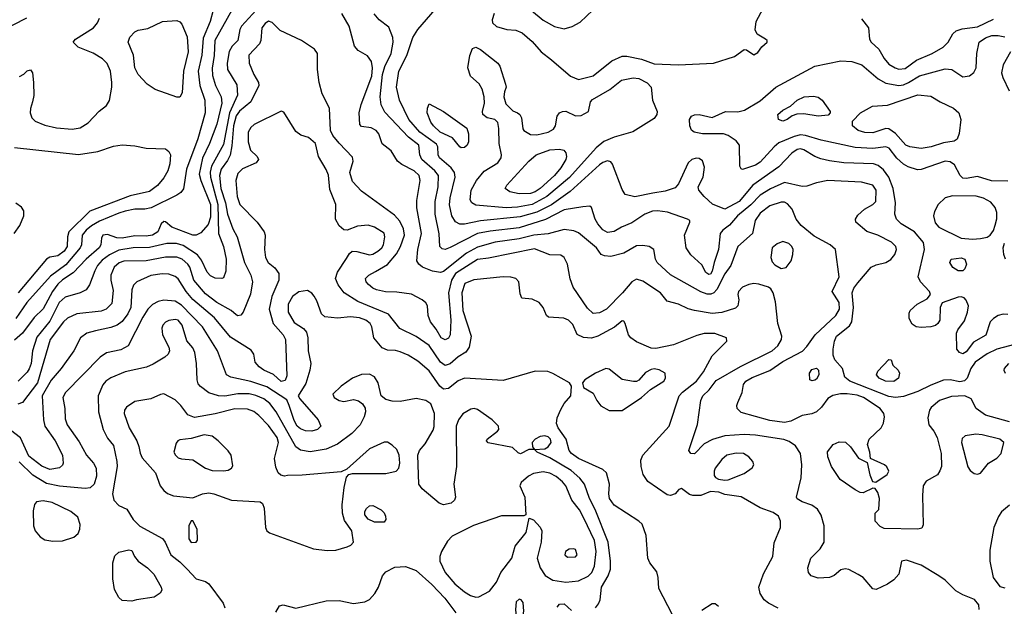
# Model space of a CAD drawing. Extents: x 1173029 to 1307123, y 522559 to 678521.
# Tile 475 of 623: x 1221448 to 1227572, y 623585 to 627236. Entities that reach past the tile are written whole.
import ezdxf

# ---------------------------------------------------------------- set-up
doc = ezdxf.new("R2010")
doc.units = 0

msp = doc.modelspace()

# ---------------------------------------------------------------- linework, layer by layer
at = {"layer": '0CON10XD'}
for points in [[(1227595, 625401.8), (1227565, 625402.9), (1227535, 625393.6), (1227504.7, 625375.3), (1227485, 625354.2), (1227457.7, 625272.3), (1227380.8, 625229.2), (1227335, 625169.1), (1227315, 625157.1), (1227293.1, 625165), (1227276.5, 625185), (1227275.5, 625284.5), (1227283.7, 625306.3), (1227325, 625361.2), (1227343.9, 625415), (1227349.2, 625455), (1227335, 625490.8), (1227323.6, 625503.6), (1227305, 625510.6), (1227285, 625508.9), (1227185.6, 625474.4), (1227172.9, 625445), (1227170.8, 625365), (1227160, 625345), (1227145, 625333.1), (1227115.4, 625324.6), (1227055, 625320), (1227024.5, 625324.5), (1227000.3, 625340.3), (1226981.2, 625375), (1226980.5, 625409.5), (1226986.2, 625425), (1227031.2, 625465), (1227092.4, 625497.6), (1227112.5, 625525), (1227107.1, 625545), (1227050.6, 625605), (1227036.9, 625635), (1227075.4, 625805), (1227069.4, 625849.4), (1227014.6, 625914.6), (1226931.9, 625965), (1226902.5, 625995), (1226892.5, 626025), (1226895.4, 626095), (1226880.8, 626185), (1226854.7, 626255), (1226821.4, 626301.4), (1226787.6, 626327.6), (1226757.9, 626337.9), (1226575, 626345.3), (1226485, 626356.9), (1226430.6, 626370.6), (1226393.6, 626383.6), (1226325, 626426.6), (1226305, 626431.6), (1226285, 626428.4), (1226251.8, 626405), (1226170.4, 626319.6), (1226008.8, 626205), (1225923.3, 626105), (1225835, 626055.9), (1225757.3, 626087.3), (1225704.7, 626134.7), (1225672.5, 626175), (1225668.6, 626195), (1225699.6, 626255), (1225707.6, 626317.6), (1225695, 626358), (1225675, 626371.9), (1225655, 626374.4), (1225628, 626365), (1225607.1, 626345), (1225545.8, 626215), (1225525, 626189.2), (1225462.3, 626167.7), (1225386.7, 626155), (1225275, 626133.8), (1225215, 626148.1), (1225195, 626179.4), (1225135, 626336.7), (1225125, 626350), (1225105, 626357.7), (1225075, 626346.7), (1225055, 626331.8), (1224872.9, 626167.1), (1224756.4, 626083.6), (1224665, 626038.1), (1224562.2, 626007.8), (1224315, 625984.4), (1224215, 625962.5), (1224185, 625962), (1224158.5, 625978.5), (1224136.7, 626015), (1224122.6, 626082.6), (1224125.9, 626125.9), (1224156.9, 626255), (1224152.8, 626285), (1224132.6, 626312.6), (1224059.1, 626375), (1224051.8, 626395), (1224049.7, 626445), (1224041, 626461), (1223937.9, 626535), (1223869.5, 626615), (1223810, 626735), (1223791.6, 626815), (1223806, 626915), (1223856.7, 627013.3), (1223892.7, 627125), (1223925, 627175.5), (1224059.1, 627330.9)], [(1224398.9, 627275), (1224387.1, 627235), (1224390, 627215), (1224415, 627193.1), (1224477.5, 627175), (1224535, 627170), (1224573.6, 627153.6), (1224635, 627100.6), (1224691.4, 627035), (1224755.7, 626985), (1224874.1, 626884.1), (1224925, 626863.1), (1225015, 626885.4), (1225131.5, 626978.5), (1225195, 627009.1), (1225225, 627008.5), (1225315, 626989.2), (1225395, 626961.8), (1225545, 626955.5), (1225764.3, 626964.3), (1225894.2, 627005.8), (1225955, 627050), (1225968.3, 627048.3), (1226015, 627017.5), (1226039.5, 627030.5), (1226064.3, 627065.7), (1226096.7, 627095), (1226096.7, 627105), (1226086.7, 627115), (1226036.1, 627146.1), (1226022.3, 627172.3), (1226030, 627225), (1226072.9, 627305)], [(1221235, 627116.5), (1221493.3, 627246.7)], [(1222768, 627295), (1222662.2, 627105), (1222656.9, 627013.1), (1222644.8, 626934.8), (1222647.9, 626887.9), (1222666.8, 626826.8), (1222701.9, 626755), (1222706.1, 626715), (1222675, 626584.4), (1222629.8, 626465), (1222585.7, 626374.3), (1222565.2, 626275.2), (1222574, 626235), (1222635, 626085.8), (1222635, 626006.2), (1222619.8, 625960.2), (1222575, 625910), (1222545, 625895.3), (1222525, 625893.6), (1222393.6, 625943.6), (1222355, 625977.5), (1222345, 625979.2), (1222328, 625965), (1222306.5, 625915), (1222275.2, 625894.8), (1222235, 625887.4), (1222165, 625889.6), (1222085, 625876.4), (1222051.9, 625878.1), (1221995, 625899.6), (1221965, 625894.2), (1221956.5, 625875), (1221953.2, 625835), (1221941.6, 625815), (1221861.6, 625745), (1221780.8, 625659.2), (1221715, 625616.7), (1221685, 625589.2), (1221652, 625545), (1221593.3, 625436.7), (1221538.5, 625381.5), (1221466.2, 625283.8), (1221415, 625240.6)], [(1222651.9, 627295), (1222632.9, 627225), (1222589.2, 627120.8), (1222581.6, 627015), (1222558.3, 626915), (1222569.1, 626825), (1222599.5, 626735), (1222602.6, 626655), (1222556.5, 626493.5), (1222486.2, 626305), (1222466.9, 626183.1), (1222449.8, 626160.2), (1222426.6, 626143.4), (1222265.8, 626064.2), (1222225.7, 626055.7), (1222165, 626055.6), (1222105, 626042.9), (1222065, 626031.9), (1221945, 625981), (1221895, 625953.4), (1221861.6, 625925), (1221837.2, 625895), (1221832.2, 625835), (1221823.4, 625815), (1221735, 625710.6), (1221639.8, 625640.2), (1221493.3, 625475), (1221424.5, 625375.5)], [(1221447.3, 626882.7), (1221475, 626896.7), (1221495, 626916.7), (1221515, 626922.5), (1221528, 626905), (1221534.3, 626845), (1221535.4, 626764.6), (1221528.9, 626725), (1221515, 626682.5), (1221513.5, 626655), (1221523.5, 626625), (1221544.3, 626605), (1221605, 626579.6), (1221677.9, 626562.1), (1221775, 626553.3), (1221825, 626562.9), (1221875, 626592.9), (1221943.4, 626666.6), (1221988.7, 626701.3), (1222007.1, 626732.9), (1222021.6, 626815), (1222020.9, 626845), (1222012.8, 626915), (1221992.6, 626962.6), (1221962.6, 626992.6), (1221905, 627026.2), (1221812, 627065), (1221780, 627095), (1221795.4, 627114.6), (1221907.5, 627185), (1221932.5, 627215), (1221944.2, 627245)], [(1222919.7, 627295), (1222828.5, 627195), (1222818.5, 627175), (1222805.4, 627105), (1222769.7, 627070.3), (1222751.7, 627038.3), (1222739.3, 626965), (1222741.5, 626925), (1222799.6, 626829.6), (1222803.2, 626765), (1222752.3, 626655), (1222715, 626459.1), (1222642, 626325), (1222633.7, 626286.3), (1222635.7, 626255), (1222681, 626085), (1222685.6, 625905.6), (1222716.8, 625825), (1222733.5, 625745), (1222729.8, 625670.2), (1222715, 625630), (1222705, 625624), (1222665, 625626.9), (1222635, 625640.5), (1222614.4, 625664.4), (1222579.4, 625739.4), (1222555, 625771.9), (1222465, 625829.6), (1222423.6, 625843.6), (1222362.5, 625842.5), (1222255, 625818), (1222155, 625816.7), (1222065, 625800.7), (1222007.6, 625772.4), (1221961.5, 625738.5), (1221931.9, 625705), (1221915, 625672.9)], [(1227605, 624733.1), (1227455.2, 624775.2), (1227397.1, 624815), (1227366.2, 624875), (1227326.7, 624895), (1227245, 624890), (1227170, 624865), (1227117.3, 624822.7), (1227107.5, 624805), (1227097, 624757), (1227103.1, 624715), (1227135, 624674.3), (1227154.4, 624635.6), (1227180.4, 624535), (1227181.2, 624455), (1227172.4, 624427.6), (1227156, 624404), (1227086.3, 624363.7), (1227068.1, 624335), (1227063.8, 624275), (1227067.3, 624092.7), (1227059.2, 624070.8), (1227035, 624065.7), (1226825, 624070), (1226800.7, 624080.7), (1226770, 624115), (1226770, 624165), (1226791.7, 624188.3), (1226796.2, 624255), (1226785, 624292.5), (1226768.3, 624318.3), (1226755, 624320), (1226695, 624290.8), (1226675, 624292.9), (1226645, 624310.6), (1226552.5, 624375), (1226497.1, 624455), (1226474.4, 624515), (1226473.4, 624546.6), (1226508.3, 624591.7), (1226545, 624608.6), (1226585, 624605.6), (1226615, 624578), (1226665, 624505.8), (1226718.8, 624478.8), (1226736.1, 624403.9), (1226752.5, 624362.5), (1226773, 624357), (1226843.3, 624405), (1226853.8, 624425), (1226842.3, 624452.3), (1226826.7, 624465), (1226740, 624505), (1226736, 624545), (1226721.7, 624591.7), (1226731.4, 624625), (1226807.1, 624695), (1226821.4, 624725), (1226827.8, 624765), (1226822.5, 624785), (1226799.6, 624815), (1226696.2, 624885), (1226657.9, 624897.9), (1226595, 624906.9), (1226553.1, 624906.9), (1226505, 624897.6), (1226475, 624879.1), (1226435.8, 624824.2), (1226404.7, 624795.3), (1226375, 624782.2), (1226315, 624773.3), (1226245, 624736.9), (1226205, 624729.7), (1226115, 624741.8), (1225935, 624791.9), (1225910, 624815), (1225908, 624835), (1225915, 624852.5), (1225942.5, 624915), (1225950, 624965), (1225964.5, 624985), (1226005, 625009.7), (1226115, 625052), (1226195, 625108.8), (1226316.6, 625173.4), (1226345, 625201.5), (1226396.1, 625273.9), (1226523.8, 625395), (1226547.5, 625435), (1226546.2, 625475), (1226501.9, 625545), (1226545.6, 625635), (1226521.9, 625805), (1226488.6, 625835), (1226388.9, 625888.9), (1226308.2, 625955), (1226277.5, 625995), (1226252.9, 626057.1), (1226225, 626090.4), (1226205, 626099.3), (1226185, 626099.3), (1226115, 626077.1), (1226055, 626031.5), (1226022.3, 625985), (1226006.2, 625905), (1225915.9, 625825), (1225872.4, 625705), (1225835, 625653.9), (1225785, 625557.2), (1225765, 625535.3), (1225747.9, 625527.9), (1225725, 625527.8), (1225685, 625542.9), (1225497.1, 625647.1), (1225414.2, 625725), (1225402.5, 625745), (1225392, 625805), (1225363.4, 625823.4), (1225325, 625830), (1225285, 625828.2), (1225206.5, 625783.5), (1225125, 625762.5), (1225085, 625765.6), (1225064.5, 625774.5), (1225035, 625815.6), (1224925, 625909.1), (1224895, 625920.8), (1224835, 625930.4), (1224735, 625903.3), (1224645.2, 625895.2), (1224555, 625870.9), (1224405, 625850), (1224295, 625820.8), (1224227.3, 625782.7), (1224085, 625668.6), (1224065, 625662.4), (1224015, 625670), (1223954.7, 625694.7), (1223930, 625715), (1223918.2, 625735), (1223924.1, 625805), (1223948.3, 625905), (1223918.7, 626065), (1223919.1, 626110.9), (1223939.6, 626235), (1223932.3, 626265), (1223901.5, 626295), (1223824.3, 626335), (1223797.8, 626355), (1223758.8, 626418.8), (1223702.5, 626462.5), (1223682.9, 626525), (1223665.7, 626545), (1223635, 626561.5), (1223575, 626571.2), (1223564.2, 626584.2), (1223560.4, 626655), (1223572.2, 626707.8), (1223639.5, 626885), (1223642.6, 626935), (1223635.8, 626975.8), (1223611.1, 627011.1), (1223554.5, 627044.5), (1223531.2, 627071.2), (1223497.7, 627195), (1223451.1, 627275)], [(1226661.6, 625598.4), (1226744.8, 625695.2), (1226775, 625709.6), (1226835, 625724.6), (1226867.1, 625742.9), (1226892.5, 625775), (1226902.7, 625805), (1226898.2, 625825), (1226870.2, 625850.2), (1226785.2, 625895.2), (1226717, 625917), (1226648.8, 625975), (1226646.2, 625995), (1226661.8, 626018.2), (1226703, 626057), (1226755.5, 626085), (1226773.1, 626105), (1226774.6, 626175), (1226755, 626206.5), (1226685, 626224.6), (1226475.4, 626234.6), (1226405, 626220.6), (1226345, 626200.5), (1226315, 626197.9), (1226205, 626222.4), (1226117.8, 626182.2), (1226055, 626144.2), (1225995, 626083.8), (1225912.6, 626015), (1225862.9, 625957.1), (1225821.8, 625925), (1225806.1, 625905), (1225795.4, 625805), (1225766.9, 625725), (1225755, 625670), (1225745, 625652.5), (1225735, 625649.2), (1225715, 625661.2), (1225690.3, 625710.3), (1225621.9, 625771.9), (1225592.9, 625815), (1225582.5, 625895), (1225616.7, 625975), (1225616.7, 625985), (1225602.5, 625995), (1225476.7, 626036.7), (1225415, 626045.8), (1225385, 626043.6), (1225335.6, 626025), (1225255, 625970.9), (1225190.6, 625945), (1225145, 625917.8), (1225105, 625910.6), (1225075, 625926.8), (1225043.5, 625965), (1225026.7, 625995), (1225005, 626066.7), (1224994, 626074), (1224951.4, 626071.4), (1224835, 626051.6), (1224718.6, 625991.4), (1224555, 625939.5), (1224375, 625920.2), (1224295.8, 625904.2), (1224125, 625817.1), (1224095, 625805.6), (1224075, 625809.4), (1224062.5, 625825), (1224057.6, 625902.4), (1224031.7, 626025), (1224032.5, 626105), (1224050.2, 626195), (1224053.2, 626265), (1224030.8, 626295), (1223950.3, 626365), (1223937.6, 626395), (1223931.6, 626455), (1223865.9, 626505), (1223719.6, 626659.6), (1223695.6, 626705.6), (1223690, 626755), (1223705.5, 626895), (1223719.6, 626945), (1223758, 627025), (1223770.7, 627095), (1223769.4, 627125), (1223745, 627188.8), (1223684, 627235), (1223652.6, 627272.6)], [(1224632.6, 627292.6), (1224705, 627233.6), (1224775, 627192.5), (1224835, 627178.6), (1224883.9, 627193.9), (1224935, 627219.4), (1225012.2, 627295)], [(1226663.4, 623783.4), (1226605, 623814.3), (1226581.7, 623818.3), (1226555, 623810.8), (1226513.6, 623776.4), (1226485, 623763.1), (1226415, 623760), (1226371.2, 623775), (1226354.2, 623795), (1226350, 623825), (1226369.4, 623885), (1226427.5, 623942.5), (1226451.9, 623985), (1226451.1, 624085), (1226432.6, 624152.6), (1226409.8, 624189.8), (1226375, 624213.6), (1226314.2, 624235), (1226285, 624254.4), (1226280.6, 624265), (1226310, 624385), (1226313.3, 624465), (1226304.6, 624535), (1226273.6, 624583.6), (1226235, 624610.4), (1226202, 624622), (1226025, 624650.3), (1225955, 624654.8), (1225833.8, 624646.2), (1225757.3, 624622.7), (1225705.7, 624595), (1225645, 624533.8), (1225622.5, 624535), (1225611.2, 624555), (1225664.6, 624715.4), (1225685.7, 624865), (1225698.1, 624895), (1225737.4, 624932.6), (1225779.3, 624990.7), (1225932, 625078), (1226127.8, 625175), (1226163.8, 625206.2), (1226186.9, 625245), (1226188.5, 625265), (1226164.2, 625345), (1226149.2, 625479.2), (1226135, 625536.2), (1226119.8, 625559.8), (1226105, 625570.6), (1226045, 625590.6), (1226015, 625593.1), (1225982.6, 625587.4), (1225945, 625570), (1225920, 625545), (1225915.7, 625525), (1225921.7, 625491.7), (1225916, 625455), (1225900, 625440), (1225815, 625412.5), (1225755, 625406.3), (1225645, 625425.3), (1225606, 625436), (1225545, 625464.2), (1225475, 625484), (1225434, 625535), (1225325, 625608.2), (1225285, 625621.1), (1225255, 625603.9), (1225198.5, 625535), (1225098.5, 625435), (1225055, 625410.8), (1225015, 625407.9), (1224980.1, 625440.1), (1224891.3, 625571.3), (1224873.1, 625623.1), (1224855.4, 625715), (1224835, 625756), (1224815, 625770.8), (1224745, 625772.2), (1224649.7, 625809.7), (1224365, 625751.2), (1224295, 625743.5), (1224158.9, 625655), (1224134.2, 625615), (1224115.6, 625535), (1224130.4, 625365), (1224126.1, 625275), (1224115, 625253.1), (1224095, 625242.7), (1224070.8, 625255), (1224039, 625309), (1224002.5, 625355), (1223989.5, 625395), (1223984.4, 625455), (1223973.7, 625473.7), (1223952.2, 625492.2), (1223885, 625527.5), (1223795, 625540.4), (1223722.6, 625542.6), (1223666.7, 625555), (1223644.2, 625565), (1223618.1, 625588.1), (1223603.1, 625605), (1223600, 625625), (1223620, 625645), (1223661.7, 625668.3), (1223735, 625711.5), (1223792, 625778), (1223816.2, 625823.8), (1223841.4, 625895), (1223835.3, 625935), (1223811.8, 625981.8), (1223779.7, 626019.7), (1223575, 626168.5), (1223517.7, 626227.7), (1223501.6, 626285), (1223521.8, 626355), (1223519.2, 626379.2), (1223436.1, 626466.1), (1223396.8, 626515), (1223381.1, 626545), (1223374.3, 626685), (1223330, 626775), (1223310.6, 626845), (1223300.9, 626925), (1223301.4, 627025), (1223282.4, 627052.4), (1223201.2, 627105), (1223067.4, 627167.4), (1223018.7, 627218.7), (1222995, 627225.4), (1222975, 627212.7), (1222954.7, 627185), (1222947.2, 627105), (1222940, 627085), (1222873.3, 627015), (1222874.7, 626965), (1222905, 626893.8), (1222934, 626845), (1222936, 626825), (1222886.6, 626725), (1222815, 626666.5), (1222795, 626637.5), (1222779, 626575), (1222768.6, 626451.4), (1222756.8, 626393.2), (1222741.3, 626358.7), (1222701.7, 626305), (1222690.6, 626265), (1222699.1, 626185), (1222728.4, 626095), (1222739.8, 626025), (1222775, 625934.4), (1222800.3, 625885), (1222846.9, 625725), (1222886, 625645), (1222896.2, 625605), (1222882.9, 625527.1), (1222837.5, 625415), (1222824.2, 625395.8), (1222805, 625392.5), (1222795, 625398.6), (1222764.3, 625425), (1222675, 625475.8), (1222605, 625530.3), (1222530.8, 625615), (1222505.8, 625695), (1222494, 625715), (1222459.2, 625745), (1222425, 625757.8), (1222355, 625758.5), (1222235, 625735.6), (1222095, 625732.3), (1222066.7, 625723.3), (1222035, 625694.5), (1222015.3, 625645), (1222014.2, 625615), (1222030.5, 625550.5), (1222020.8, 625469.2), (1221986.9, 625435), (1221955, 625422.5), (1221804.3, 625405.7), (1221745, 625377.7), (1221720.8, 625355), (1221637.3, 625245), (1221558.8, 624975), (1221466.2, 624853.8), (1221436.6, 624843.4)], [(1222425, 626752.5), (1222291.2, 626801.2), (1222241.8, 626835), (1222184.6, 626895), (1222163.8, 626935), (1222156.2, 627015), (1222123.9, 627095), (1222133.9, 627126.1), (1222165, 627159.5), (1222185, 627169.5), (1222245, 627180.8), (1222336, 627224), (1222425, 627229.5), (1222445, 627221.9), (1222457.7, 627207.7), (1222489.6, 627129.6), (1222495.2, 627035), (1222467.6, 626915), (1222458.9, 626781.1), (1222445, 626753.8), (1222425, 626752.5)], [(1226685, 627240), (1226727.1, 627185), (1226734.4, 627115), (1226744.4, 627095), (1226792.3, 627052.3), (1226826.2, 626995), (1226855, 626959.5), (1226892.9, 626935), (1226917, 626927), (1226955, 626930.9), (1227026, 626984), (1227124.3, 627025), (1227191.9, 627065), (1227222.5, 627095), (1227252.5, 627147.5), (1227273.1, 627166.9), (1227311.1, 627178.9), (1227405, 627190.5), (1227505, 627238.1)], [(1227595, 626230), (1227493.4, 626233.4), (1227405, 626260), (1227335, 626246.4), (1227315, 626249.7), (1227297.2, 626265), (1227262.3, 626332.3), (1227235, 626351.3), (1227205, 626354.7), (1227055.9, 626304.1), (1227032.1, 626302.1), (1226975, 626319.2), (1226945, 626335.4), (1226905, 626373.8), (1226855.4, 626435), (1226835, 626444.6), (1226755, 626434.8), (1226645, 626440), (1226433.3, 626486.7), (1226335, 626515.6), (1226305, 626518.4), (1226265, 626509.3), (1226170.6, 626469.4), (1226140.4, 626445), (1226055, 626348.2), (1226025, 626331.1), (1225943.9, 626303.9), (1225935, 626306.7), (1225927.5, 626325), (1225925.6, 626455), (1225905, 626481.1), (1225855, 626515.5), (1225825, 626524.5), (1225694.6, 626524.6), (1225643.8, 626535), (1225627.4, 626547.4), (1225615.7, 626575), (1225614.3, 626615), (1225626.2, 626635), (1225645, 626644.3), (1225675, 626645.6), (1225755, 626626), (1225837.5, 626665), (1225915, 626661.8), (1225956.8, 626673.2), (1226055, 626731.5), (1226151.9, 626815), (1226395, 626946.9), (1226555, 626978.8), (1226625, 626974.6), (1226685.6, 626955), (1226788.2, 626868.2), (1226835, 626840), (1226916.6, 626826.6), (1226945, 626830.4), (1226975.7, 626844.3), (1227045, 626886.2), (1227205, 626930), (1227245.3, 626925.3), (1227315, 626880), (1227355, 626887.1), (1227382.4, 626907.6), (1227397.1, 626935), (1227402.2, 627025), (1227416.5, 627095), (1227455, 627122.5), (1227495, 627136.7), (1227535, 627137.7), (1227575, 627128.1)], [(1224475, 626064.8), (1224285, 626081.3), (1224261.1, 626095), (1224250.9, 626115), (1224257.1, 626175), (1224289.6, 626235), (1224337.4, 626292.6), (1224421.5, 626345), (1224442.5, 626375), (1224445.6, 626395), (1224431.1, 626465), (1224429.1, 626559.1), (1224422, 626595), (1224404.2, 626614.2), (1224355, 626624.2), (1224328.8, 626645), (1224327.5, 626665), (1224340, 626715), (1224337.1, 626755), (1224323.8, 626803.8), (1224305.4, 626835.4), (1224252.3, 626885), (1224236.1, 626935), (1224247.7, 627012.3), (1224264.5, 627055.5), (1224285, 627064.3), (1224315, 627049.4), (1224423.3, 626965), (1224435, 626946.7), (1224470.8, 626835), (1224474, 626815), (1224464.3, 626785.7), (1224460, 626755), (1224472.3, 626712.3), (1224515, 626667.5), (1224545, 626656.7), (1224558.8, 626645), (1224569.2, 626625), (1224577.1, 626557.1), (1224584, 626545), (1224625, 626521.8), (1224665, 626519.2), (1224734.7, 626535.3), (1224767.5, 626555), (1224781.4, 626575), (1224791.9, 626635), (1224806.2, 626655), (1224825, 626664.4), (1224845, 626665.6), (1224905, 626636.7), (1224941.1, 626638.9), (1224986.2, 626665), (1224998, 626725), (1225010.5, 626739.5), (1225118.1, 626801.9), (1225191.2, 626858.8), (1225265, 626874.7), (1225298.6, 626868.6), (1225351.8, 626841.8), (1225376.5, 626815), (1225383.5, 626735), (1225414.2, 626665), (1225412, 626645), (1225395, 626621.4), (1225262.8, 626537.2), (1225145.7, 626505), (1225082.5, 626477.5), (1225032.9, 626437.1), (1224867.4, 626252.6), (1224727.4, 626135), (1224635, 626086.1), (1224545, 626068.8), (1224475, 626064.8)], [(1227610, 627035), (1227566.4, 626955), (1227554.6, 626905.4), (1227562.9, 626875), (1227602.7, 626792.7)], [(1226195, 626604), (1226167.5, 626615), (1226163.3, 626645), (1226195, 626672), (1226242.3, 626697.7), (1226284, 626735), (1226327.5, 626755), (1226385, 626760), (1226415, 626752.9), (1226440, 626735), (1226488.8, 626665), (1226490, 626655), (1226477.7, 626642.3), (1226415.6, 626634.4), (1226325, 626649.4), (1226282.9, 626647.1), (1226252.9, 626637.1), (1226222.5, 626615), (1226195, 626604)], [(1227055, 626434.7), (1226985, 626445.3), (1226960, 626455), (1226895, 626528.2), (1226855, 626555.4), (1226835, 626557.7), (1226755, 626532.1), (1226704.3, 626534.3), (1226663.8, 626545), (1226628, 626575), (1226628.8, 626605), (1226677.1, 626655), (1226752.7, 626697.3), (1226845, 626703.4), (1227035, 626767.7), (1227115, 626759.5), (1227173.5, 626723.5), (1227255.6, 626685), (1227290, 626655), (1227302.1, 626615), (1227291.9, 626528.1), (1227278.7, 626491.3), (1227259.6, 626480.4), (1227195, 626469.1), (1227116.7, 626443.3), (1227055, 626434.7)], [(1224195, 626438.9), (1224185, 626444.4), (1224140, 626500), (1224063.8, 626535), (1224022.2, 626575), (1224005, 626598), (1223983.5, 626655), (1223984.4, 626685.6), (1223995, 626712.5), (1224085, 626664.4), (1224230.3, 626560.3), (1224240, 626525), (1224239.4, 626475), (1224231.4, 626455), (1224215, 626441.1), (1224195, 626438.9)], [(1226165, 623574), (1226105, 623604.3), (1226078.8, 623625), (1226054.4, 623664.4), (1226045.7, 623705), (1226073.8, 623786.2), (1226131.8, 623895), (1226140.6, 623979.4), (1226180, 624075), (1226180, 624115), (1226168, 624145), (1226135, 624168.9), (1226055, 624198.1), (1225935, 624265.8), (1225835, 624281.2), (1225796.2, 624296.2), (1225745, 624300), (1225685, 624274.2), (1225635, 624274.2), (1225615, 624281.2), (1225565, 624318.8), (1225548.3, 624311.7), (1225525, 624284), (1225495.7, 624274.3), (1225475, 624278.6), (1225355, 624361.9), (1225326.2, 624405), (1225313.8, 624455), (1225312.2, 624495), (1225324.3, 624525), (1225488.5, 624705), (1225549.6, 624895), (1225571.5, 624918.5), (1225657.8, 624985), (1225700.5, 625045), (1225755, 625144), (1225846, 625235), (1225845, 625256), (1225772.7, 625282.7), (1225705, 625282.7), (1225659.2, 625269.2), (1225515, 625211.6), (1225405, 625189.7), (1225375, 625191.6), (1225285, 625230.3), (1225250, 625255), (1225234.6, 625275), (1225215, 625345.8), (1225205, 625358.6), (1225195, 625360.6), (1225148.9, 625321.1), (1225044.3, 625265), (1225005, 625253.1), (1224955, 625257.1), (1224915.5, 625275.5), (1224888.3, 625338.3), (1224862, 625365), (1224833, 625377), (1224737.5, 625385), (1224724, 625394), (1224704.5, 625445), (1224679.5, 625475), (1224635, 625496.7), (1224572, 625502), (1224560.3, 625530.3), (1224552, 625605), (1224533.3, 625625), (1224503.4, 625633.4), (1224455, 625635.4), (1224274, 625616), (1224216.4, 625593.6), (1224199.1, 625535), (1224204.7, 625425), (1224256.8, 625265), (1224243.1, 625196.9), (1224223.3, 625166.7), (1224175, 625136.7), (1224125, 625094), (1224095, 625083.9), (1224065, 625103.9), (1223995, 625207.3), (1223914, 625264), (1223813.6, 625313.6), (1223742.8, 625402.8), (1223551.4, 625481.4), (1223465.8, 625535.8), (1223428.2, 625585), (1223413.5, 625625), (1223425.5, 625665), (1223481.4, 625748.6), (1223499.7, 625780.3), (1223515.9, 625794.1), (1223545, 625793.1), (1223625, 625772.4), (1223645, 625776.5), (1223676.4, 625795), (1223701.2, 625815), (1223711.5, 625835), (1223720.4, 625885), (1223715, 625907.1), (1223655.2, 625945.2), (1223615, 625956.2), (1223549.7, 625950.3), (1223485, 625926), (1223465, 625928), (1223435, 625952.9), (1223413.1, 625995), (1223415.4, 626085.4), (1223377.9, 626177.9), (1223368.9, 626268.9), (1223355, 626304), (1223306.9, 626385), (1223288.2, 626465), (1223245, 626503.3), (1223197.4, 626517.4), (1223165, 626540), (1223090.3, 626660.3), (1223075, 626665.8), (1222907.7, 626582.3), (1222885.4, 626564.6), (1222869.4, 626535), (1222869.4, 626475), (1222883.6, 626423.6), (1222926, 626385), (1222933.8, 626365), (1222920, 626345), (1222835, 626307.1), (1222805, 626278), (1222793.6, 626235), (1222801.8, 626135), (1222817.8, 626085), (1222925.3, 625975.3), (1222968.9, 625915), (1222975.6, 625895), (1222970.5, 625805), (1222976.7, 625755), (1222993.3, 625725), (1223035, 625691.4), (1223059.5, 625655), (1223060, 625615), (1223016.2, 625513.8), (1222999.4, 625435), (1223025.6, 625345.6), (1223086.1, 625275), (1223100.9, 625245), (1223110.8, 625019.2), (1223099.3, 624990.7), (1223075, 624984.7), (1223027.9, 625027.9), (1222967.1, 625055), (1222937.8, 625075), (1222913.3, 625105), (1222904.4, 625155), (1222888.7, 625178.7), (1222759.9, 625259.9), (1222660.8, 625380.8), (1222525, 625494.1), (1222482.9, 625545), (1222435, 625623.6), (1222415, 625637.9), (1222375, 625652.5), (1222335, 625654.7), (1222265, 625644.1), (1222177.1, 625605), (1222157.1, 625582.9), (1222145, 625553.8), (1222139.2, 625445), (1222120.5, 625405), (1222085, 625356.9), (1222055, 625335.3), (1222015, 625319.7), (1221919.7, 625299.7), (1221865, 625284.5), (1221826.9, 625255), (1221785.5, 625175), (1221706.2, 625065), (1221645, 624992.9), (1221588.6, 624895), (1221597.3, 624745), (1221605.3, 624705), (1221669.7, 624615), (1221714.5, 624525), (1221718.6, 624475), (1221715, 624464), (1221695, 624445.7), (1221635, 624436), (1221585, 624456.5), (1221505, 624520), (1221452.5, 624632.5), (1221391.4, 624681.4)], [(1221415, 626441.1), (1221815, 626396), (1221935, 626415.4), (1222032.2, 626447.8), (1222085, 626456.5), (1222165, 626451.2), (1222235, 626436), (1222355, 626431.9), (1222375, 626416), (1222385.5, 626395), (1222382.1, 626337.9), (1222369.2, 626295), (1222345, 626252.2), (1222305, 626204.6), (1222255, 626165.3), (1222135, 626138.4), (1221885, 626043.6), (1221754.9, 625915.1), (1221745.9, 625885), (1221742.9, 625825), (1221725, 625795.3), (1221685, 625766.7), (1221635, 625757.5), (1221615, 625744.3), (1221438.2, 625535)], [(1224555, 626151.4), (1224496, 626165), (1224468.6, 626185), (1224478.6, 626205), (1224614.6, 626355), (1224661.5, 626395), (1224746.5, 626426.5), (1224805, 626430.5), (1224833.3, 626423.3), (1224846.2, 626406.2), (1224849.6, 626385), (1224844.6, 626365), (1224815, 626312.9), (1224774.1, 626265), (1224686.6, 626185), (1224655, 626163.7), (1224625, 626154), (1224555, 626151.4)], [(1221413.3, 625905), (1221448.8, 625955), (1221474.5, 626015), (1221473.1, 626045), (1221459.6, 626069.6), (1221424.6, 626094.6)], [(1227375, 625870.2), (1227425, 625874.2), (1227465, 625881.8), (1227485, 625893.8), (1227505, 625924.4), (1227516.1, 625956.1), (1227525.9, 625995.9), (1227525.8, 626035.8), (1227515.9, 626065.9), (1227489.3, 626099.3), (1227442.5, 626125), (1227397.8, 626137.8), (1227250.2, 626139.8), (1227205, 626126.7), (1227161.9, 626085), (1227138, 626042), (1227132.5, 626015), (1227141.9, 625971.9), (1227165.3, 625945.3), (1227305, 625876.6), (1227375, 625870.2)], [(1226185, 625688.1), (1226215, 625693.1), (1226246.7, 625735), (1226257.8, 625775), (1226258.5, 625805), (1226251.1, 625825), (1226232.9, 625842.9), (1226195, 625854.6), (1226160.2, 625839.8), (1226128, 625815), (1226120, 625755), (1226128.8, 625728.8), (1226145, 625710), (1226185, 625688.1)], [(1227579.5, 625745), (1227569.6, 625775), (1227564.7, 625815), (1227573.4, 625845)], [(1227315, 625672.5), (1227285, 625672.9), (1227252.4, 625692.4), (1227234.2, 625725), (1227241.2, 625745), (1227305, 625754.4), (1227327.5, 625745), (1227336.4, 625715), (1227326.5, 625685), (1227315, 625672.5)], [(1221915, 625672.9), (1221881.8, 625585), (1221861.4, 625555), (1221824.2, 625535.8), (1221731.5, 625508.5), (1221693, 625475), (1221635, 625359.7), (1221555, 625260.4), (1221527.1, 625175), (1221519.7, 625095), (1221508.1, 625061.9), (1221495, 625041.2), (1221438, 624985)], [(1227675, 625225.2), (1227525, 625185.3), (1227465.8, 625155.8), (1227391.8, 625105), (1227364.7, 625065), (1227340.7, 625005), (1227325, 624987.5), (1227295, 624980.8), (1227235, 624993.6), (1227195, 624991.5), (1227115, 624961.9), (1227035, 624921.4), (1226945, 624890.3), (1226895, 624885.3), (1226855, 624891), (1226612.2, 624985), (1226581.1, 625011.1), (1226565.8, 625065), (1226518.5, 625118.5), (1226508.8, 625148.8), (1226508.2, 625185), (1226516, 625235), (1226529.3, 625265), (1226608.9, 625331.1), (1226624.8, 625355.2), (1226633.8, 625445), (1226626.8, 625535), (1226637.1, 625565), (1226661.6, 625598.4)], [(1225506.2, 623535), (1225424, 623695), (1225420, 623765), (1225410.3, 623800.3), (1225367.8, 623855), (1225354.7, 623884.7), (1225344.3, 624025), (1225320, 624095), (1225298.8, 624115), (1225145, 624214), (1225117.8, 624255), (1225113.6, 624285), (1225117.5, 624345), (1225099.2, 624415), (1225075.4, 624435.4), (1224923.3, 624505), (1224879.6, 624535), (1224865.3, 624555.3), (1224847.6, 624625), (1224797.1, 624695), (1224788.2, 624721.8), (1224791.7, 624758.3), (1224815, 624810), (1224835, 624846), (1224876.2, 624895), (1224880, 624955), (1224867.5, 624975), (1224765, 625034.5), (1224733.4, 625046.6), (1224655, 625049.1), (1224455, 624989.2), (1224215, 625003.9), (1224175, 624988.5), (1224115, 624940.4), (1224085, 624936.9), (1224062, 624955), (1223995, 625050), (1223925, 625110.4), (1223865, 625147.5), (1223815, 625168.5), (1223785, 625176.4), (1223735, 625178.5), (1223703.5, 625193.5), (1223650.9, 625255), (1223638.5, 625325), (1223628.5, 625345), (1223601.9, 625365), (1223561, 625381), (1223505, 625386.3), (1223425, 625378.2), (1223345.6, 625385.6), (1223325.5, 625405.5), (1223297.5, 625485), (1223280.6, 625515), (1223264.6, 625534.6), (1223239.3, 625549.3), (1223185, 625542.5), (1223145, 625513.6), (1223118.1, 625465), (1223118.6, 625415), (1223155, 625351.8), (1223213.8, 625313.8), (1223231.8, 625291.8), (1223240.9, 625255), (1223242.9, 625175), (1223258.5, 625095), (1223253.2, 625055), (1223228.1, 624971.9), (1223181.1, 624895), (1223191.1, 624875), (1223305.6, 624745), (1223321.4, 624705), (1223300, 624685), (1223265.3, 624674.7), (1223225, 624677.3), (1223195, 624689.3), (1223175, 624706.4), (1223155, 624741.1), (1223125.4, 624834.6), (1223109.2, 624869.2), (1222985, 624951), (1222885, 624983.4), (1222761.4, 625011.4), (1222735.5, 625025.5), (1222679.6, 625175), (1222585.4, 625325), (1222455, 625459.7), (1222415, 625482.8), (1222345, 625490.7), (1222308.8, 625481.2), (1222275, 625463.8), (1222245.6, 625434.4), (1222213.8, 625385), (1222122, 625205), (1222078.2, 625181.8), (1221987.4, 625162.6), (1221947.8, 625135), (1221732.5, 624915), (1221717.5, 624885), (1221730, 624815), (1221731.4, 624751.4), (1221742.7, 624715), (1221818.8, 624608.8), (1221863.9, 624525), (1221906.7, 624475), (1221923.5, 624445), (1221926.9, 624395), (1221911.5, 624345), (1221886.9, 624323.1), (1221855, 624317.2), (1221695, 624333.3), (1221615, 624350), (1221530.9, 624400.9), (1221445, 624484.8)], [(1225030.5, 623575), (1225049.4, 623600.6), (1225058.2, 623625), (1225066.1, 623705), (1225109.1, 623775), (1225123.7, 623816.3), (1225123.8, 623865), (1225108.9, 623985), (1225028, 624188), (1224992.5, 624255), (1224961.6, 624345), (1224931.6, 624381.6), (1224879.2, 624429.2), (1224745, 624508.4), (1224667.5, 624545), (1224650, 624560), (1224615, 624560), (1224564.2, 624534.2), (1224549.5, 624539.5), (1224514.1, 624574.1), (1224361.7, 624601.7), (1224351.2, 624615), (1224356.2, 624625), (1224421.2, 624675), (1224428.8, 624685), (1224426, 624705), (1224387.5, 624745), (1224295, 624810), (1224275, 624815.8), (1224255, 624812.5), (1224205, 624782), (1224178.1, 624745), (1224162.5, 624705), (1224164.3, 624455), (1224149.2, 624345), (1224160, 624265), (1224152.5, 624245), (1224132.4, 624227.6), (1224085, 624215.5), (1224057.7, 624227.7), (1223951.5, 624315), (1223930.4, 624345), (1223924.7, 624525.3), (1223935.4, 624554.6), (1223970, 624595), (1224019.7, 624680.3), (1224025.7, 624704.3), (1224028.2, 624785), (1224004.7, 624844.7), (1223975, 624865.6), (1223915, 624877.8), (1223815, 624860), (1223765, 624861.4), (1223725, 624872.5), (1223697.5, 624895), (1223678.2, 624975), (1223655, 625011.9), (1223625, 625028.5), (1223575, 625027.3), (1223518, 625005), (1223448, 624955), (1223396, 624905), (1223404, 624885), (1223435, 624865.6), (1223465, 624860), (1223525, 624871.4), (1223555, 624862.9), (1223580.8, 624845), (1223597.4, 624817.4), (1223599.4, 624795), (1223591.9, 624765), (1223566, 624714), (1223515, 624659.4), (1223425, 624593.2), (1223355, 624561.8), (1223254.7, 624545.3), (1223195.8, 624555.8), (1223165, 624578.2), (1223043.4, 624795), (1223005, 624846.5), (1222966.1, 624876.1), (1222917.7, 624897.7), (1222875, 624906.3), (1222805, 624907.8), (1222725, 624893.4), (1222684.8, 624894.8), (1222623.8, 624913.8), (1222571.9, 624951.9), (1222559.1, 624969.1), (1222551.2, 624995), (1222548.2, 625095), (1222537.9, 625165), (1222525, 625192.5), (1222487.3, 625237.3), (1222458.1, 625335), (1222435, 625364.6), (1222415, 625369.2), (1222375, 625362.5), (1222355, 625353.1), (1222338.1, 625335), (1222333.1, 625315), (1222337.5, 625275), (1222376.8, 625196.8), (1222380.8, 625175), (1222372.5, 625155), (1222352, 625135), (1222279.2, 625090.8), (1222236.6, 625073.4), (1222105, 625043.4), (1222015, 625006.4), (1221985, 624985.6), (1221965, 624964), (1221937.1, 624895), (1221938.2, 624795), (1221967.5, 624685), (1221995, 624631.2), (1222031.2, 624585), (1222053.5, 624485), (1222054.5, 624454.5), (1222026.2, 624285), (1222034.5, 624245), (1222065, 624212.5), (1222115, 624188.8), (1222153.5, 624125), (1222195, 624084.5), (1222336.8, 624006.8), (1222354, 623985), (1222388.2, 623905), (1222445, 623861.8), (1222490.4, 623815), (1222545, 623756.7), (1222605, 623738.8), (1222624.3, 623724.3), (1222714.2, 623605), (1222724, 623575)], [(1226885, 624984.6), (1226833.8, 624985), (1226793.3, 625005), (1226776.7, 625025), (1226785, 625047.5), (1226855, 625120), (1226868.3, 625118.3), (1226880, 625085), (1226912.5, 625055), (1226920, 625035), (1226913.8, 625005), (1226885, 624984.6)], [(1225195, 624802.5), (1225316.1, 624883.9), (1225371.2, 624935), (1225453.8, 624985), (1225466, 625005), (1225462.5, 625035), (1225425, 625057.5), (1225395, 625062.9), (1225375, 625059.4), (1225340.7, 625039.3), (1225298.8, 624991.2), (1225285.8, 624984.2), (1225265.8, 624984.2), (1225195, 624996.5), (1225115, 625060.8), (1225095, 625064.3), (1225030, 625035), (1224964, 624995), (1224948.8, 624975), (1224955.9, 624945.9), (1225015, 624912), (1225037.1, 624865), (1225063, 624833), (1225115, 624803.5), (1225195, 624802.5)], [(1226377, 624987), (1226362.5, 624995), (1226360, 625035), (1226375, 625058.8), (1226405, 625066), (1226416.2, 625055), (1226418.8, 625025), (1226405, 624997.5), (1226395, 624991.2), (1226377, 624987)], [(1227599.4, 625095), (1227570.6, 625065), (1227568.6, 625055), (1227576.9, 625035)], [(1223361.7, 623931.7), (1223415, 623934.5), (1223486, 623954), (1223507.5, 623965), (1223524.3, 623985), (1223514.4, 624055), (1223468.5, 624118.5), (1223455.4, 624165), (1223454.6, 624215.4), (1223466.3, 624323.7), (1223481.4, 624388.6), (1223495.7, 624404.3), (1223518.6, 624411.4), (1223725, 624411.1), (1223790, 624425), (1223806.4, 624445), (1223812.1, 624475), (1223807.9, 624525), (1223795, 624560), (1223765, 624588.6), (1223735, 624605.7), (1223715, 624605.8), (1223625, 624565.5), (1223482.5, 624437.5), (1223448.8, 624421.2), (1223205, 624400.4), (1223115, 624398.5), (1223095, 624395.6), (1223072, 624402), (1223056.4, 624416.4), (1223041.4, 624451.4), (1223033.8, 624505), (1223058, 624605), (1223049.3, 624635), (1222995, 624709.5), (1222935, 624772.2), (1222905, 624796.2), (1222865, 624811.8), (1222786.5, 624813.5), (1222665, 624781.8), (1222535, 624760.4), (1222495, 624776.5), (1222451.5, 624835), (1222415, 624868.9), (1222345, 624906.2), (1222325, 624904), (1222263.7, 624876.3), (1222165, 624859.6), (1222112.5, 624825), (1222099.6, 624805), (1222098.8, 624785), (1222129.2, 624695), (1222176.7, 624615), (1222189.2, 624579.2), (1222196.9, 624536.9), (1222209.2, 624509.2), (1222292.9, 624415), (1222322.9, 624335), (1222344.6, 624304.6), (1222366.6, 624286.6), (1222405, 624272.9), (1222525, 624260), (1222585, 624285.6), (1222625, 624290.5), (1222656.7, 624285), (1222765.5, 624245.5), (1222945, 624235.8), (1222958, 624225), (1222968.9, 624195), (1222976.2, 624075), (1222985.5, 624055), (1223001.2, 624041.2), (1223275, 623942.9), (1223361.7, 623931.7)], [(1222715, 624427.3), (1222745, 624433.1), (1222766.7, 624445), (1222775, 624460), (1222763.5, 624525), (1222745, 624552.2), (1222682.1, 624615), (1222645, 624642.9), (1222595, 624652.1), (1222515, 624629.6), (1222445, 624620.6), (1222432.5, 624615), (1222420.7, 624599.3), (1222406.9, 624545), (1222417.1, 624525), (1222435, 624509.4), (1222455, 624502.2), (1222525, 624496.2), (1222605, 624445.4), (1222645, 624430.4), (1222715, 624427.3)], [(1224650, 624560), (1224715, 624564.3), (1224735, 624576.7), (1224753.2, 624605), (1224750, 624625), (1224735, 624639.2), (1224715, 624645.8), (1224685, 624641.1), (1224654, 624625), (1224636.7, 624605), (1224638.3, 624578.3), (1224650, 624560)], [(1227405, 624408), (1227425, 624414), (1227474.3, 624475.7), (1227525, 624506.7), (1227552.5, 624535), (1227570, 624605), (1227545.3, 624625.3), (1227435, 624652.1), (1227395, 624656.4), (1227330, 624645), (1227310.6, 624629.4), (1227305.6, 624605), (1227345, 624452.5), (1227360.3, 624430.3), (1227385, 624412), (1227405, 624408)], [(1225835, 624369.2), (1225855, 624372.9), (1225955, 624410.6), (1226005, 624446.7), (1226013.8, 624465), (1226008.8, 624485), (1225984, 624515), (1225950, 624535), (1225905, 624538.8), (1225846.2, 624525), (1225815, 624498.6), (1225774.3, 624445), (1225767.5, 624425), (1225768.8, 624398.8), (1225776.1, 624386.1), (1225795, 624376.2), (1225835, 624369.2)], [(1224285, 623641.2), (1224305, 623644.5), (1224371.1, 623678.9), (1224415, 623734.2), (1224441.8, 623795), (1224509.4, 623885), (1224530.3, 623959.7), (1224598.2, 624045), (1224617.5, 624132.5), (1224645, 624124), (1224685, 624077.5), (1224696.5, 624055), (1224692.5, 623985), (1224666.4, 623885), (1224685.4, 623825), (1224715.9, 623775.9), (1224765, 623747.5), (1224845, 623734.7), (1224925, 623743.2), (1224985, 623772), (1225006.6, 623795), (1225024.4, 623835.6), (1225034.8, 623925), (1225022.6, 623995), (1224956.5, 624133.5), (1224929.2, 624185), (1224882.7, 624245), (1224844.7, 624335), (1224825, 624359.3), (1224785, 624391.9), (1224745, 624414.2), (1224705, 624421.6), (1224645, 624412.2), (1224613.5, 624395), (1224567.3, 624355), (1224559.1, 624335), (1224590, 624265), (1224596.7, 624153.3), (1224585, 624148.8), (1224445, 624148.9), (1224271.7, 624088.3), (1224137.7, 624022.3), (1224110.1, 623989.9), (1224072.7, 623925), (1224062, 623895), (1224061.8, 623865), (1224094.8, 623794.8), (1224155, 623725.4), (1224215, 623675.4), (1224252.7, 623652.7), (1224285, 623641.2)], [(1221655, 623990.9), (1221715, 623993.3), (1221785, 624014.5), (1221811.5, 624038.5), (1221822.1, 624065), (1221823.7, 624093.7), (1221810, 624140), (1221765.4, 624175.4), (1221650.8, 624230.8), (1221595, 624241.8), (1221553.3, 624235), (1221540.6, 624219.4), (1221531.7, 624178.3), (1221533.5, 624085), (1221543.7, 624053.7), (1221575, 624017.8), (1221605, 623998.2), (1221655, 623990.9)], [(1223655, 624107.7), (1223615, 624126.2), (1223594.6, 624155), (1223595.4, 624175), (1223605.9, 624194.1), (1223625, 624209.1), (1223645, 624212.9), (1223697.1, 624185), (1223715, 624165.8), (1223724.3, 624145), (1223725.6, 624124.4), (1223715, 624108.8), (1223655, 624107.7)], [(1227605.4, 624214.6), (1227555, 624173.8), (1227535.5, 624144.5), (1227506.7, 624075), (1227482.2, 623935), (1227482.2, 623865), (1227502.9, 623765), (1227545, 623708.8), (1227575, 623698.8)], [(1222515, 623982.5), (1222545, 623984), (1222553.6, 623996.4), (1222551.2, 624065), (1222525, 624117.5), (1222515, 624117.5), (1222501.2, 624085), (1222501.2, 624005), (1222515, 623982.5)], [(1222145, 623617.5), (1222085, 623622), (1222065, 623638.8), (1222038.6, 623688.6), (1222028.1, 623755), (1222027.1, 623855), (1222040.3, 623899.7), (1222065, 623922.5), (1222126.4, 623936.4), (1222145, 623932.5), (1222162, 623895), (1222185.7, 623865), (1222244, 623824), (1222282.2, 623785), (1222329.2, 623705), (1222332, 623685), (1222322.5, 623667.5), (1222285, 623642), (1222175, 623624.2), (1222145, 623617.5)], [(1224855, 623890), (1224905, 623892), (1224915.7, 623905), (1224905, 623937.5), (1224895, 623942.5), (1224865, 623940), (1224844, 623925), (1224840, 623905), (1224855, 623890)], [(1223040.7, 623549.3), (1223065, 623588), (1223086.1, 623593.9), (1223165, 623573.5), (1223355, 623619.6), (1223435, 623620), (1223525, 623602), (1223595, 623612.7), (1223625, 623627.1), (1223657.1, 623665), (1223680.6, 623705), (1223705.5, 623774.5), (1223725, 623800), (1223781.7, 623828.3), (1223847.5, 623832.5), (1223915, 623807.1), (1224011, 623721), (1224093.2, 623635), (1224160.5, 623545)], [(1227415.8, 623565), (1227413.8, 623595), (1227386.4, 623626.4), (1227315, 623655.4), (1227271.8, 623681.8), (1227205, 623747.1), (1227166, 623775), (1227055, 623840), (1226965, 623871.2), (1226933.3, 623865), (1226915.8, 623785), (1226885, 623749.2), (1226845, 623722.5), (1226775, 623690), (1226755, 623693.8), (1226695, 623764), (1226663.4, 623783.4)], [(1224555, 623484), (1224565, 623488), (1224575, 623506.7), (1224583.6, 623555), (1224579.1, 623609.1), (1224568, 623625), (1224555, 623628.6), (1224536.7, 623613.3), (1224531.2, 623565), (1224536.4, 623516.4), (1224555, 623484)], [(1224791.3, 623578.7), (1224805, 623597.5), (1224835, 623600.6), (1224879.7, 623559.7)], [(1225794.1, 623584.1), (1225775, 623600), (1225755, 623600), (1225691.3, 623558.7)]]:
    msp.add_lwpolyline(points, dxfattribs=at)

doc.saveas('drawing.dxf')
